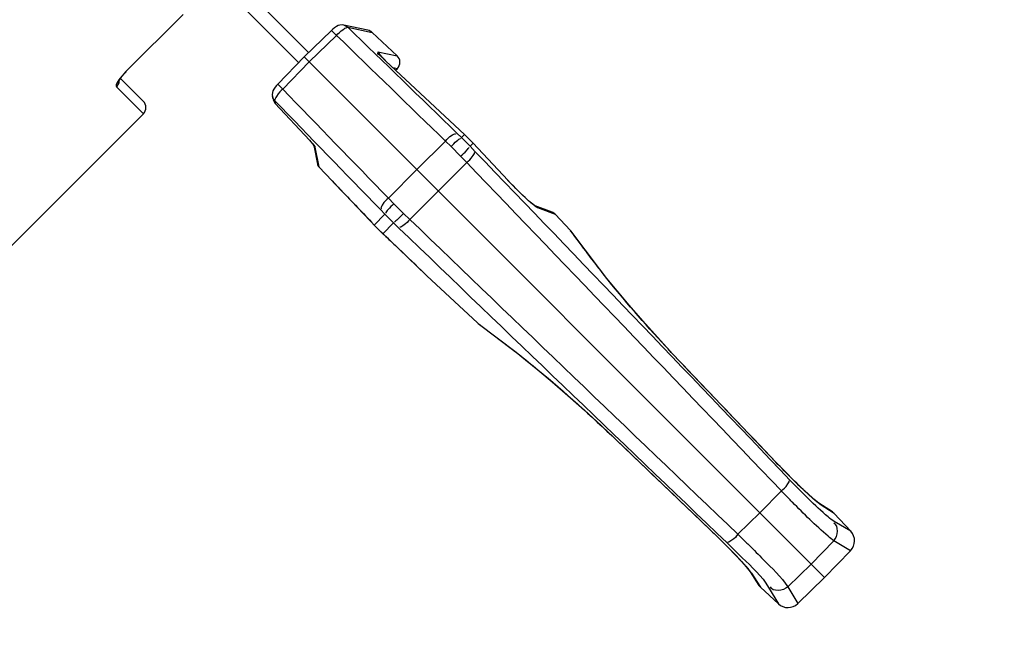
# Paper-space layout 'Sheet' of a CAD drawing. Header units: inches. Extents: x 0.2 to 10.8, y 0.2 to 8.3.
# Tile 534 of 545: x 9.652 to 9.876, y 6.154 to 6.295. Entities that reach past the tile are written whole.
import ezdxf

# ---------------------------------------------------------------- set-up
doc = ezdxf.new("R2010")
doc.units = ezdxf.units.IN
doc.header["$MEASUREMENT"] = 0
doc.layers.get('0').update_dxf_attribs({"lineweight": 5})
doc.styles.add('My Text', font='tahoma.ttf')
doc.dimstyles.new('My Dimension - mm [in] (ANSI)$0', dxfattribs={"dimtxt": 0.12, "dimasz": 0.09842519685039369, "dimexe": 0.125, "dimexo": 0.06299999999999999, "dimgap": 0.03149606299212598, "dimtad": 0, "dimlfac": 250, "dimzin": 4, "dimdsep": 46, "dimtxsty": 'My Text', "dimblk": 'Filled-1', "dimcen": 0.09, "dimclrd": 1, "dimclre": 1, "dimclrt": 1, "dimadec": 1, "dimazin": 1, "dimtfac": 1, "dimtofl": 0, "dimtmove": 0, "dimatfit": 3, "dimfxl": 1, "dimtolj": 1, "dimtzin": 4, "dimlwd": -1, "dimlwe": -1, "dimarcsym": 0})

# ---------------------------------------------------------------- blocks, each defined once
blk = doc.blocks.new('*D11')
at = {"color": 1, "true_color": 0xff0000}
for p, q in [((10.62197169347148, 6.868953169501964), (10.62197169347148, 5.332491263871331)), ((8.790261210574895, 6.233465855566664), (8.790261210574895, 5.332491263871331)), ((8.691836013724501, 5.457491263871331), (8.593410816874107, 5.457491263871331)), ((10.72039689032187, 5.457491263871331), (10.81882208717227, 5.457491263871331))]:
    blk.add_line(p, q, dxfattribs=at)
at = {"layer": 'Defpoints', "color": 0}
for p in [(10.62197169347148, 6.931953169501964), (8.790261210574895, 6.296465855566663), (10.62197169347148, 5.457491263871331)]:
    blk.add_point(p, dxfattribs=at)
at = {"color": 1, "true_color": 0xff0000, "insert": (9.671286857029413, 5.457491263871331), "char_height": 0.12, "attachment_point": 5, "style": 'My Text'}
blk.add_mtext('\\A1;457.93 mm [18.029 in]', dxfattribs=at)
blk = doc.blocks.new('Filled-1')

psp = doc.layouts.new('Sheet')

# ---------------------------------------------------------------- linework, layer by layer
at = {"color": 0, "linetype": 'ByBlock', "lineweight": -3}
for p, q in [((9.688178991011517, 6.317512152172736), (9.717684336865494, 6.288006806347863)), ((9.685916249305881, 6.315249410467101), (9.715427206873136, 6.285738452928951)), ((9.68914890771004, 6.296662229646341), (9.676141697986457, 6.283655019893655)), ((9.722916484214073, 6.293035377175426), (9.716674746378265, 6.287036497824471)), ((9.723390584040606, 6.293454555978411), (9.722916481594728, 6.293035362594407)), ((9.72291649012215, 6.293035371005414), (9.72404975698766, 6.291895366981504)), ((9.72402312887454, 6.293921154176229), (9.723804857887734, 6.293772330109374)), ((9.731206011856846, 6.29306512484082), (9.725684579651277, 6.294246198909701)), ((9.726620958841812, 6.293747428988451), (9.732152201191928, 6.29257195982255)), ((9.737842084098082, 6.287266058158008), (9.732152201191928, 6.29257195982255)), ((9.717811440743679, 6.285899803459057), (9.724049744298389, 6.291895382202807)), ((9.733465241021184, 6.288134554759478), (9.73784198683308, 6.287266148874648)), ((9.73346524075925, 6.288134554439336), (9.733849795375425, 6.287621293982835)), ((9.716674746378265, 6.287036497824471), (9.710675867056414, 6.280794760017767)), ((9.717811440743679, 6.285899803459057), (9.711815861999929, 6.279661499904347)), ((9.835095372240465, 6.168615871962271), (9.716674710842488, 6.287036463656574)), ((9.735303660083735, 6.286049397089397), (9.733796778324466, 6.287603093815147)), ((9.733849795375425, 6.287621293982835), (9.733899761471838, 6.287475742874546)), ((9.75319679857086, 6.269357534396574), (9.73529816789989, 6.286043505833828)), ((9.676141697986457, 6.283655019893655), (9.674843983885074, 6.282184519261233)), ((9.675758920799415, 6.283179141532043), (9.676179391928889, 6.28361735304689)), ((9.736862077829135, 6.284596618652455), (9.737892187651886, 6.284388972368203)), ((9.737502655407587, 6.283999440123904), (9.737892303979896, 6.284389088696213)), ((9.674489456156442, 6.281463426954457), (9.674997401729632, 6.282258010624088)), ((9.674507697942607, 6.281501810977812), (9.674506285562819, 6.281086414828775)), ((9.674777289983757, 6.282215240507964), (9.680082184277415, 6.276910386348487)), ((9.674997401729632, 6.282258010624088), (9.675758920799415, 6.283179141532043)), ((9.673908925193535, 6.280382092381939), (9.67398102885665, 6.280183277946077)), ((9.674506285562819, 6.281086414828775), (9.6739809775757, 6.28018313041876)), ((9.67398102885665, 6.280183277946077), (9.680107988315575, 6.27405615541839)), ((9.711815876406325, 6.279661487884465), (9.710675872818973, 6.280794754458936)), ((9.709419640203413, 6.278407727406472), (9.709465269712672, 6.278026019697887)), ((9.709465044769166, 6.278026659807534), (9.709609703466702, 6.277354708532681)), ((9.709614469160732, 6.277333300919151), (9.710107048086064, 6.276401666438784)), ((9.709963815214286, 6.277090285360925), (9.710110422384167, 6.276404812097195)), ((9.71010697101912, 6.276401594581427), (9.717903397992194, 6.268038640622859)), ((9.642680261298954, 6.23662842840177), (9.680107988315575, 6.27405615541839)), ((9.71790340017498, 6.268038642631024), (9.718884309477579, 6.266885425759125)), ((9.717906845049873, 6.268041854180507), (9.718626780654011, 6.267227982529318)), ((9.748843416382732, 6.267836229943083), (9.742337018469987, 6.261374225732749)), ((9.750116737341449, 6.266602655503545), (9.748843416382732, 6.267836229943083)), ((9.75248857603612, 6.268649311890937), (9.751417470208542, 6.26968083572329)), ((9.75319679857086, 6.269357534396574), (9.75248857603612, 6.268649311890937)), ((9.754457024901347, 6.266669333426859), (9.75248857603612, 6.268649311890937)), ((9.755171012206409, 6.267383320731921), (9.75319679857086, 6.269357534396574)), ((9.718626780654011, 6.267227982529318), (9.71887912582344, 6.266911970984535)), ((9.71887912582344, 6.266911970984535), (9.719077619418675, 6.266633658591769)), ((9.718894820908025, 6.266831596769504), (9.719712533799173, 6.262632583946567)), ((9.71915170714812, 6.266483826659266), (9.718906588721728, 6.266868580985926)), ((9.719077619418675, 6.266633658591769), (9.719151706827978, 6.266483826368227)), ((9.719151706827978, 6.266483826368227), (9.720012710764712, 6.262043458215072)), ((9.752276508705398, 6.264431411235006), (9.750116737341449, 6.266602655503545)), ((9.755171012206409, 6.267383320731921), (9.754457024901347, 6.266669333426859)), ((9.755613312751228, 6.265454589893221), (9.754457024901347, 6.266669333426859)), ((9.763019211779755, 6.258978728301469), (9.755171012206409, 6.267383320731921)), ((9.753660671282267, 6.262988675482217), (9.752276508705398, 6.264431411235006)), ((9.723047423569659, 6.258789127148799), (9.72001279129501, 6.262043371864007)), ((9.742337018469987, 6.261374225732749), (9.735875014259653, 6.254867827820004)), ((9.753660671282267, 6.262988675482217), (9.747208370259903, 6.256502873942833)), ((9.723047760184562, 6.25878876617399), (9.723514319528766, 6.258310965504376)), ((9.723255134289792, 6.258576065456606), (9.7329968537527, 6.248387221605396)), ((9.735875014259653, 6.254867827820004), (9.737108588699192, 6.253594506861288)), ((9.747208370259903, 6.256502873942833), (9.74072256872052, 6.250050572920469)), ((9.734030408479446, 6.252293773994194), (9.7350619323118, 6.251222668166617)), ((9.737108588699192, 6.253594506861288), (9.73927983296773, 6.251434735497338)), ((9.769371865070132, 6.253049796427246), (9.769108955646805, 6.253170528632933)), ((9.769219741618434, 6.253060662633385), (9.769131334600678, 6.253127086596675)), ((9.77309528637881, 6.25169735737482), (9.769221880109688, 6.253128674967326)), ((9.769870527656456, 6.252655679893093), (9.769371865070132, 6.253049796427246)), ((9.773866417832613, 6.251184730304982), (9.769870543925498, 6.252655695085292)), ((9.7350619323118, 6.251222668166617), (9.732621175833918, 6.248781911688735)), ((9.7350619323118, 6.251222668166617), (9.737041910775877, 6.249254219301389)), ((9.73927983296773, 6.251434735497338), (9.74072256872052, 6.250050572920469)), ((9.77718827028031, 6.247622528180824), (9.773866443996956, 6.251184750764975)), ((9.731983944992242, 6.249461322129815), (9.732621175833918, 6.248781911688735)), ((9.732622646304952, 6.24877986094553), (9.733591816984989, 6.247778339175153)), ((9.733200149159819, 6.248176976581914), (9.733592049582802, 6.247778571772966)), ((9.733591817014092, 6.247778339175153), (9.734593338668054, 6.246809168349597)), ((9.733592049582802, 6.247778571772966), (9.733980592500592, 6.247396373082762)), ((9.737041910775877, 6.249254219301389), (9.73459538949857, 6.246807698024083)), ((9.737041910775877, 6.249254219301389), (9.738256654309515, 6.248097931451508)), ((9.777329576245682, 6.247453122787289), (9.777188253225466, 6.247622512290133)), ((9.777319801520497, 6.247445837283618), (9.77718828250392, 6.2476225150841)), ((9.734190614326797, 6.24719297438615), (9.744388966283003, 6.237442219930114)), ((9.73459538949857, 6.246807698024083), (9.735239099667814, 6.246204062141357)), ((9.783863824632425, 6.238809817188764), (9.777329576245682, 6.247453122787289)), ((9.783737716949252, 6.238953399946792), (9.783863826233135, 6.238809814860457)), ((9.783850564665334, 6.238806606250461), (9.78373771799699, 6.238953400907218)), ((9.744125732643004, 6.237699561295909), (9.744595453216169, 6.237241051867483)), ((9.756088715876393, 6.226522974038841), (9.744602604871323, 6.237233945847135)), ((9.756088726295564, 6.226522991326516), (9.75623870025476, 6.226411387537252)), ((9.75608873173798, 6.226522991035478), (9.7562581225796, 6.226381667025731)), ((9.7562581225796, 6.226381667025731), (9.764901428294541, 6.219847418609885)), ((9.764757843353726, 6.219973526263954), (9.764901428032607, 6.219847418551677)), ((9.764757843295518, 6.219973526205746), (9.764904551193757, 6.219860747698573)), ((9.824010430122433, 6.194879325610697), (9.803841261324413, 6.215975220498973)), ((9.787736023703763, 6.199869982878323), (9.80883191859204, 6.179700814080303)), ((9.825249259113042, 6.188329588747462), (9.820328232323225, 6.183383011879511)), ((9.825449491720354, 6.188121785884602), (9.825249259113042, 6.188329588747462)), ((9.825688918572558, 6.187873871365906), (9.825449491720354, 6.188121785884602)), ((9.827566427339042, 6.185951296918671), (9.827444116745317, 6.18607536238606)), ((9.827668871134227, 6.185847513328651), (9.827566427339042, 6.185951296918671)), ((9.82775291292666, 6.185762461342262), (9.827668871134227, 6.185847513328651)), ((9.834118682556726, 6.185253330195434), (9.833751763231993, 6.185565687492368)), ((9.836859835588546, 6.183544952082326), (9.833751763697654, 6.18556568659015)), ((9.837234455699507, 6.183230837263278), (9.83411868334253, 6.185253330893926)), ((9.820328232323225, 6.183383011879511), (9.815381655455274, 6.178461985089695)), ((9.841046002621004, 6.179143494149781), (9.837234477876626, 6.183230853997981)), ((9.841045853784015, 6.179143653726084), (9.837304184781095, 6.181348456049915)), ((9.815381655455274, 6.178461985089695), (9.815589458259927, 6.17826175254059)), ((9.815589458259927, 6.17826175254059), (9.815837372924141, 6.178022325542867)), ((9.817635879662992, 6.176267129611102), (9.817759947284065, 6.176144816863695)), ((9.817759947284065, 6.176144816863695), (9.817863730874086, 6.176042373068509)), ((9.817863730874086, 6.176042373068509), (9.817948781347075, 6.175958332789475)), ((9.837219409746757, 6.176998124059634), (9.832055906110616, 6.17165533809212)), ((9.841007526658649, 6.174738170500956), (9.837219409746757, 6.176998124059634)), ((9.835095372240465, 6.168615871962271), (9.841007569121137, 6.174738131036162)), ((9.832055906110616, 6.17165533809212), (9.826713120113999, 6.16649183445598)), ((9.818457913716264, 6.169592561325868), (9.818145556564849, 6.169959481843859)), ((9.818145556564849, 6.169959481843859), (9.82016629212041, 6.16685140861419)), ((9.81845791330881, 6.169592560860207), (9.820480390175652, 6.16647676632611)), ((9.828973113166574, 6.162703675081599), (9.835095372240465, 6.168615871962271)), ((9.824567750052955, 6.162665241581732), (9.820480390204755, 6.16647676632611)), ((9.822362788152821, 6.166407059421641), (9.824567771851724, 6.162665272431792)), ((9.826713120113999, 6.16649183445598), (9.828973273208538, 6.162703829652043))]:
    psp.add_line(p, q, dxfattribs=at)
for points in [[(9.725685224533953, 6.294245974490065), (9.725303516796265, 6.294291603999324), (9.72482696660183, 6.294249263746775), (9.724393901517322, 6.294113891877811), (9.72400909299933, 6.293913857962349), (9.723617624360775, 6.293642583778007), (9.723193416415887, 6.293291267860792), (9.722916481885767, 6.293035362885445)], [(9.725685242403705, 6.29424605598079), (9.725989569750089, 6.294153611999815), (9.726620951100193, 6.293747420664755)], [(9.674843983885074, 6.282184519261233), (9.674554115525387, 6.281786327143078), (9.674292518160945, 6.281381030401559), (9.674085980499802, 6.280998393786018), (9.673953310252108, 6.280661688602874), (9.673908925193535, 6.280382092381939)], [(9.71067588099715, 6.280794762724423), (9.710419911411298, 6.280517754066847), (9.710068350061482, 6.280093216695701), (9.709796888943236, 6.279701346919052), (9.709596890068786, 6.279316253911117), (9.70946163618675, 6.278882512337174), (9.709419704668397, 6.278405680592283)], [(9.709963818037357, 6.277090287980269), (9.709557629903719, 6.277721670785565), (9.709465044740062, 6.278026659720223)], [(9.709614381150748, 6.277333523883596), (9.709764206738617, 6.276905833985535), (9.710110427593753, 6.276404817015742)], [(9.7691923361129, 6.253139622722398), (9.769086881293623, 6.253210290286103), (9.768917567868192, 6.253333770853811), (9.768694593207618, 6.253507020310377), (9.768423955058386, 6.253727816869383), (9.768111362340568, 6.253992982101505), (9.767758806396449, 6.254301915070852), (9.767367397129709, 6.254654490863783), (9.766938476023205, 6.255050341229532), (9.766473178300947, 6.255489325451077), (9.765972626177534, 6.255971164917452), (9.765438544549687, 6.256495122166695), (9.764873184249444, 6.257059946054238), (9.764279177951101, 6.257663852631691), (9.763659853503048, 6.258304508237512), (9.763019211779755, 6.258978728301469)], [(9.803841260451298, 6.215975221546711), (9.800561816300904, 6.219446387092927), (9.797058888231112, 6.22325538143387), (9.793710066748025, 6.227000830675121), (9.790620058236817, 6.230557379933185), (9.787881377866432, 6.233805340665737), (9.785571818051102, 6.236635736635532), (9.783863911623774, 6.238809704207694)], [(9.764901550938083, 6.219847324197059), (9.767059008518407, 6.218152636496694), (9.76988640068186, 6.215846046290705), (9.773132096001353, 6.213109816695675), (9.776687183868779, 6.210021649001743), (9.780431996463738, 6.206673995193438), (9.784241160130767, 6.203171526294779), (9.787736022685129, 6.199869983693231)], [(9.828163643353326, 6.190651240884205), (9.826082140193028, 6.19273920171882), (9.824010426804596, 6.194879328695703)], [(9.83262220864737, 6.186468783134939), (9.831489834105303, 6.187476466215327), (9.830000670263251, 6.188867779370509), (9.828184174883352, 6.190630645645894)], [(9.833743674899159, 6.185570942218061), (9.833409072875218, 6.185817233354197), (9.832630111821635, 6.186461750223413)], [(9.808831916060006, 6.179700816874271), (9.810931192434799, 6.177669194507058), (9.813038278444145, 6.175569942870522), (9.814809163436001, 6.173746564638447), (9.81621179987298, 6.172246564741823), (9.817236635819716, 6.17109605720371), (9.817888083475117, 6.170309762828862), (9.818140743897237, 6.169966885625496)]]:
    psp.add_lwpolyline(points, dxfattribs=at)
for centre, radius, start, end in [((-1.699411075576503, -5.503633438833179), 16.4235320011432, 45.7955461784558, 45.91609748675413), ((9.730788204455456, 6.291109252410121), 0.002, 46.99999985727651, 77.94188593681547), ((-1.755511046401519, -5.562938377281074), 16.5020422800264, 45.80142171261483, 45.92137384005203), ((9.736478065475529, 6.285803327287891), 0.001999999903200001, 314.9999988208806, 46.99999985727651), ((21.56664927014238, 17.75922194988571), 16.5020417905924, 224.0786261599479, 224.1985782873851), ((9.67869382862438, 6.275470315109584), 0.002, 315, 46.00001595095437), ((21.5073443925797, 17.70312203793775), 16.4235315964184, 224.0839025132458, 224.2044538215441), ((-11.5278728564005, -14.21715202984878), 29.538516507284, 43.7008345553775, 43.90146800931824), ((9.720890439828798, 6.262861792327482), 0.0011999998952, 191.0115602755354, 222.9999989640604), ((-11.63236964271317, -14.31515163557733), 29.67864806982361, 43.69739741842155, 43.89708382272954), ((30.31886287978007, 27.63608088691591), 29.6786480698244, 226.1029161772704, 226.3026025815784), ((9.772403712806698, 6.249820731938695), 0.001999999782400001, 42.99999896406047, 69.7701605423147), ((30.22086327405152, 27.53158410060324), 29.53851650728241, 226.0985319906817, 226.2991654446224), ((9.835771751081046, 6.181866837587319), 0.001999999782, 43.000032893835, 57.04074314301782), ((9.838705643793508, 6.176961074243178), 0.003199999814, 316.000002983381, 43.0000001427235), ((9.821844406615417, 6.167939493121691), 0.001999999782, 212.9592572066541, 226.9999671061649), ((9.826750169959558, 6.165005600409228), 0.003199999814, 226.9999998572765, 313.999997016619)]:
    psp.add_arc(centre, radius, start, end, dxfattribs=at)
for points, knots in [([(9.724049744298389, 6.291895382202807), (9.724564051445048, 6.292409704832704), (9.724740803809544, 6.292811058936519), (9.726510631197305, 6.293824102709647), (9.726428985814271, 6.293578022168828)], [0, 0, 0, 0, 0.7372132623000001, 1, 1, 1, 1]), ([(9.734237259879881, 6.287089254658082), (9.73397457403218, 6.287361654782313), (9.733027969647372, 6.287833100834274), (9.733600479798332, 6.287976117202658), (9.733644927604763, 6.287943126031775)], [0, 0, 0, 0, 0.8723920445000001, 1, 1, 1, 1]), ([(9.73529816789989, 6.286043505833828), (9.735117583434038, 6.286211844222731), (9.734760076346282, 6.286556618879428), (9.734410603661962, 6.286909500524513), (9.734237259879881, 6.287089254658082)], [0, 0, 0, 0, 0.4971390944, 1, 1, 1, 1]), ([(9.711815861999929, 6.279661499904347), (9.711301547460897, 6.279147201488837), (9.710900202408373, 6.278970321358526), (9.70988705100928, 6.277200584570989), (9.710133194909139, 6.277282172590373)], [0, 0, 0, 0, 0.7371786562, 1, 1, 1, 1]), ([(9.748843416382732, 6.267836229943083), (9.749347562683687, 6.268350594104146), (9.749473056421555, 6.268824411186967), (9.751232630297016, 6.269676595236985), (9.751153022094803, 6.269450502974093)], [0, 0, 0, 0, 0.7502962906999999, 1, 1, 1, 1]), ([(9.750116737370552, 6.266602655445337), (9.75061442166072, 6.267122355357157), (9.750690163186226, 6.267436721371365), (9.752341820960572, 6.268593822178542), (9.752235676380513, 6.268407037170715)], [0, 0, 0, 0, 0.7700807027, 1, 1, 1, 1]), ([(9.752276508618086, 6.264431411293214), (9.752800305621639, 6.264925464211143), (9.753013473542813, 6.265019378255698), (9.754371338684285, 6.266547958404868), (9.754206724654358, 6.266424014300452)], [0, 0, 0, 0, 0.7774976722, 1, 1, 1, 1]), ([(9.753660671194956, 6.262988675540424), (9.754177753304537, 6.263489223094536), (9.754567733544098, 6.263577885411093), (9.755580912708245, 6.265290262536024), (9.755376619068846, 6.265196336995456)], [0, 0, 0, 0, 0.7619413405, 1, 1, 1, 1]), ([(9.769131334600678, 6.253127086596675), (9.7687219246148, 6.253438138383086), (9.766434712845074, 6.255399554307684), (9.764329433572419, 6.257559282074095), (9.762627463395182, 6.259384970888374)], [0, 0, 0, 0, 0.1708126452, 1, 1, 1, 1]), ([(9.723514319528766, 6.258310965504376), (9.723929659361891, 6.257885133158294), (9.72677685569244, 6.254958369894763), (9.72959555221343, 6.252003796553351), (9.731983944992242, 6.249461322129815)], [0, 0, 0, 0, 0.1456811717, 1, 1, 1, 1]), ([(9.73587501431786, 6.254867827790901), (9.735360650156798, 6.254363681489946), (9.734886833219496, 6.254238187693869), (9.734034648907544, 6.25247861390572), (9.73426074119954, 6.25255822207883)], [0, 0, 0, 0, 0.7502962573, 1, 1, 1, 1]), ([(9.737108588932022, 6.253594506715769), (9.736588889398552, 6.25309682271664), (9.736274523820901, 6.253021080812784), (9.735117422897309, 6.251369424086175), (9.735304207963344, 6.25147556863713)], [0, 0, 0, 0, 0.770080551, 1, 1, 1, 1]), ([(9.769410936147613, 6.252922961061), (9.769379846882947, 6.252944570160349), (9.769315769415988, 6.25298999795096), (9.769252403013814, 6.253036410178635), (9.769219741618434, 6.253060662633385)], [0, 0, 0, 0, 0.4820509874, 1, 1, 1, 1]), ([(9.769870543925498, 6.252655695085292), (9.76980226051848, 6.252681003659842), (9.769645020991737, 6.252765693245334), (9.769496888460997, 6.252863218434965), (9.769410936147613, 6.252922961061)], [0, 0, 0, 0, 0.4102727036, 1, 1, 1, 1]), ([(9.739279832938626, 6.251434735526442), (9.738785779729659, 6.250910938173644), (9.738691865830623, 6.250697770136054), (9.737163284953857, 6.249339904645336), (9.737287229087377, 6.24950451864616)], [0, 0, 0, 0, 0.7774977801, 1, 1, 1, 1]), ([(9.74072256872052, 6.250050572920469), (9.740222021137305, 6.249533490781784), (9.74013335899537, 6.249143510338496), (9.73842098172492, 6.248130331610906), (9.738514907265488, 6.248334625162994)], [0, 0, 0, 0, 0.7619414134, 1, 1, 1, 1]), ([(9.735239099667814, 6.246204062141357), (9.73623361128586, 6.245270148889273), (9.739213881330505, 6.242454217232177), (9.742167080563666, 6.239609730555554), (9.744125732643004, 6.237699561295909)], [0, 0, 0, 0, 0.3327371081, 1, 1, 1, 1]), ([(9.78373771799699, 6.238953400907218), (9.78289869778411, 6.240046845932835), (9.780739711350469, 6.242877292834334), (9.778601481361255, 6.245723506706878), (9.77729903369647, 6.247473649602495)], [0, 0, 0, 0, 0.3871656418, 1, 1, 1, 1]), ([(9.784229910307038, 6.238316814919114), (9.784165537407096, 6.238399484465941), (9.784038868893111, 6.238562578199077), (9.78391263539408, 6.238726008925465), (9.783850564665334, 6.238806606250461)], [0, 0, 0, 0, 0.5073798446, 1, 1, 1, 1]), ([(9.803836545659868, 6.215970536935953), (9.801878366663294, 6.218016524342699), (9.795117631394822, 6.225262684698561), (9.78857937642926, 6.232731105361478), (9.784229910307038, 6.238316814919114)], [0, 0, 0, 0, 0.2857352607, 1, 1, 1, 1]), ([(9.75623870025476, 6.226411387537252), (9.75654835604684, 6.226180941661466), (9.759401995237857, 6.224053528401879), (9.762240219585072, 6.221905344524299), (9.764757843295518, 6.219973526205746)], [0, 0, 0, 0, 0.1084445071, 1, 1, 1, 1]), ([(9.764904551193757, 6.219860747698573), (9.76498660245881, 6.219797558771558), (9.765152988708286, 6.219669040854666), (9.76531902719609, 6.219540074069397), (9.765403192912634, 6.219474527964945)], [0, 0, 0, 0, 0.4925917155, 1, 1, 1, 1]), ([(9.765403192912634, 6.219474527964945), (9.766915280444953, 6.218296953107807), (9.774604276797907, 6.212046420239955), (9.7819675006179, 6.205400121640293), (9.787740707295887, 6.199874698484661)], [0, 0, 0, 0, 0.1934367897, 1, 1, 1, 1]), ([(9.833316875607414, 6.185860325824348), (9.832758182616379, 6.186317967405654), (9.829535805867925, 6.189188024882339), (9.826503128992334, 6.192261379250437), (9.824022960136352, 6.194858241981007)], [0, 0, 0, 0, 0.1674414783, 1, 1, 1, 1]), ([(9.825249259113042, 6.188329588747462), (9.825774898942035, 6.18883495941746), (9.826190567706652, 6.188899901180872), (9.827162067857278, 6.190632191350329), (9.826966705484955, 6.190537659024)], [0, 0, 0, 0, 0.7706297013, 1, 1, 1, 1]), ([(9.837304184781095, 6.181348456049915), (9.836792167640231, 6.181652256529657), (9.833235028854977, 6.18462959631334), (9.829983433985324, 6.187895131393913), (9.827206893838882, 6.190800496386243)], [0, 0, 0, 0, 0.129030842, 1, 1, 1, 1]), ([(9.827444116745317, 6.18607536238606), (9.827152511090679, 6.18637135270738), (9.826566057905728, 6.186969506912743), (9.825982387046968, 6.187570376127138), (9.825688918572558, 6.187873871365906)], [0, 0, 0, 0, 0.4960176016, 1, 1, 1, 1]), ([(9.837219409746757, 6.176998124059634), (9.836743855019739, 6.177306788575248), (9.833436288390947, 6.180079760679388), (9.830379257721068, 6.183105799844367), (9.82775291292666, 6.185762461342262)], [0, 0, 0, 0, 0.1317661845, 1, 1, 1, 1]), ([(9.833728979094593, 6.185532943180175), (9.833663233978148, 6.18558320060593), (9.833525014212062, 6.185691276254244), (9.833388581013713, 6.185801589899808), (9.833316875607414, 6.185860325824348)], [0, 0, 0, 0, 0.4716813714, 1, 1, 1, 1]), ([(9.83411868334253, 6.185253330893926), (9.834059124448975, 6.185292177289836), (9.833930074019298, 6.185381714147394), (9.833804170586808, 6.18547555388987), (9.833735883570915, 6.185527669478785)], [0, 0, 0, 0, 0.4528873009, 1, 1, 1, 1]), ([(9.80885300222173, 6.179688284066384), (9.809839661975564, 6.178745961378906), (9.81291932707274, 6.175729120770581), (9.815983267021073, 6.172674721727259), (9.81785182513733, 6.170393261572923)], [0, 0, 0, 0, 0.3163101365, 1, 1, 1, 1]), ([(9.815381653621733, 6.178461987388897), (9.814876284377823, 6.17793634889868), (9.814811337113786, 6.177520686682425), (9.813079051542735, 6.176549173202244), (9.813173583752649, 6.176744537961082)], [0, 0, 0, 0, 0.7706275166, 1, 1, 1, 1]), ([(9.812910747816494, 6.176504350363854), (9.81406714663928, 6.175399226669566), (9.8172836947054, 6.17212197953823), (9.820825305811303, 6.168998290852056), (9.822362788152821, 6.166407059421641)], [0, 0, 0, 0, 0.3467799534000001, 1, 1, 1, 1]), ([(9.815837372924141, 6.178022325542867), (9.81614086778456, 6.177728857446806), (9.816741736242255, 6.177145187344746), (9.817339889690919, 6.176558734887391), (9.817635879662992, 6.176267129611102)], [0, 0, 0, 0, 0.5039823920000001, 1, 1, 1, 1]), ([(9.817948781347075, 6.175958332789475), (9.819025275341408, 6.174894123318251), (9.822002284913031, 6.171805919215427), (9.825195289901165, 6.168830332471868), (9.826713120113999, 6.16649183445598)], [0, 0, 0, 0, 0.3518970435, 1, 1, 1, 1]), ([(9.81785182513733, 6.170393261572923), (9.817921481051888, 6.170308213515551), (9.81805052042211, 6.170148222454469), (9.818176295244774, 6.169985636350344), (9.818233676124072, 6.169909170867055)], [0, 0, 0, 0, 0.5348639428, 1, 1, 1, 1]), ([(9.818233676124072, 6.169909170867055), (9.818275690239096, 6.169853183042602), (9.81835221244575, 6.169748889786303), (9.818425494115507, 6.169642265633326), (9.81845791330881, 6.169592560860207)], [0, 0, 0, 0, 0.5411929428, 1, 1, 1, 1])]:
    psp.add_open_spline(points, degree=3, knots=knots, dxfattribs=at)
for points in [[(9.824022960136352, 6.194858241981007), (9.817304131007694, 6.201893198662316), (9.81058130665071, 6.208924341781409), (9.803854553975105, 6.215951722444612)], [(9.787759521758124, 6.199856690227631), (9.794786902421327, 6.193129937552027), (9.80181804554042, 6.186407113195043), (9.80885300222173, 6.179688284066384)], [(9.837219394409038, 6.176998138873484), (9.838126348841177, 6.177957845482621), (9.838439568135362, 6.180567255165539), (9.837178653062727, 6.18095929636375)], [(9.826713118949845, 6.16649183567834), (9.825753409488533, 6.165584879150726), (9.823143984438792, 6.165271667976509), (9.822751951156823, 6.166532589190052)]]:
    psp.add_open_spline(points, degree=3, dxfattribs=at)

# ---------------------------------------------------------------- dimensions: what is measured, and where the dimension line sits
dim = psp.add_linear_dim(base=(10.62197169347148, 5.457491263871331), p1=(8.790261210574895, 6.296465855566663), p2=(10.62197169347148, 6.931953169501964), dimstyle='My Dimension - mm [in] (ANSI)$0', override={"dimpost": ' mm'})
dim.commit()
dim.dimension.update_dxf_attribs({"geometry": '*D11', "text_midpoint": (9.671286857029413, 5.457491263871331), "dimtype": 160})

doc.saveas('drawing.dxf')
